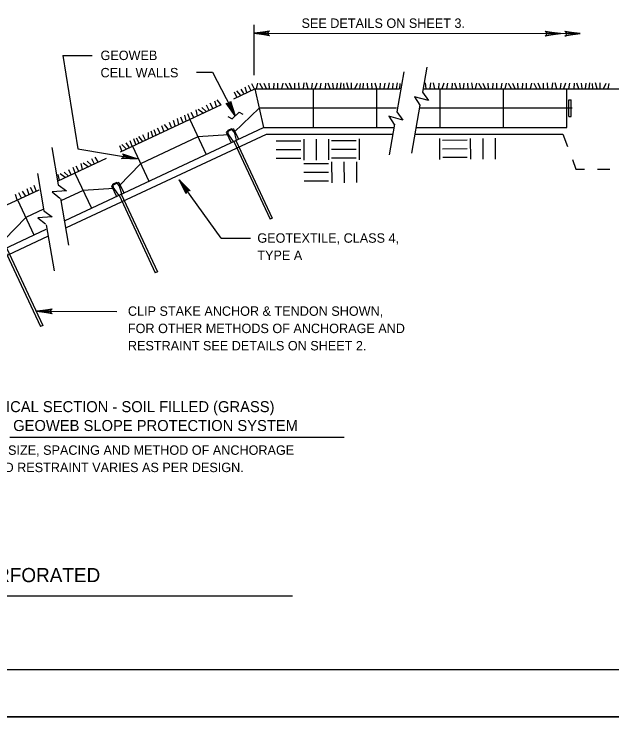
# Model space of a CAD drawing. Extents: x 638850 to 644908, y 297188 to 298900.
# Drawn here: x 639224.8 to 639414.5, y 298046 to 298276.9 of the extents above; entities that cross this region are included whole.
import ezdxf

# ---------------------------------------------------------------- set-up
doc = ezdxf.new("R2010")
doc.units = 0
for name, color, linetype in [('1', 7, 'Continuous'), ('3', 7, 'Continuous'), ('PLT-BNDY', 7, 'Continuous')]:
    doc.layers.add(name, color=color, linetype=linetype)

msp = doc.modelspace()

# ---------------------------------------------------------------- linework, layer by layer
at = {"layer": '1'}
for p, q in [((639300.98, 298257.68), (639300.98, 298273.66)), ((639240.13, 298263.87), (639244.85, 298234.2)), ((639287.66, 298258.57), (639294.94, 298244.73)), ((639348.53, 298258.71), (639346.26, 298245.93)), ((639355.82, 298260.14), (639354.42, 298252.24)), ((639298.61, 298252.12), (639298.07, 298253.82)), ((639299.96, 298252.66), (639299.15, 298254.33)), ((639301.02, 298253.18), (639300.2, 298254.84)), ((639301.69, 298253.27), (639302.09, 298255.1)), ((639303.7, 298253.27), (639302.77, 298254.98)), ((639304.84, 298253.28), (639304.12, 298255.02)), ((639305.82, 298253.27), (639305.74, 298255.06)), ((639307.19, 298253.31), (639307.28, 298255.07)), ((639308.5, 298253.24), (639308.42, 298255.08)), ((639309.77, 298253.24), (639310.18, 298255.12)), ((639311.8, 298253.3), (639310.86, 298255)), ((639312.93, 298253.3), (639312.21, 298255.04)), ((639313.91, 298253.24), (639313.83, 298255.08)), ((639315.29, 298253.33), (639315.13, 298255.14)), ((639316.58, 298253.4), (639316.81, 298255.16)), ((639318.07, 298253.3), (639317.62, 298255.18)), ((639319.32, 298253.39), (639319.44, 298255.07)), ((639320.37, 298253.36), (639321, 298255.14)), ((639321.94, 298253.29), (639322.25, 298255.09)), ((639323.62, 298253.31), (639323.71, 298255.07)), ((639325.08, 298253.29), (639324.47, 298255.12)), ((639326.19, 298253.38), (639325.98, 298255.08)), ((639327.17, 298253.32), (639327.39, 298255.09)), ((639328.42, 298253.27), (639328.64, 298255.17)), ((639329.59, 298253.27), (639329.49, 298254.98)), ((639330.89, 298253.27), (639330.43, 298255.14)), ((639331.89, 298253.25), (639331.84, 298255.15)), ((639332.91, 298253.31), (639333.79, 298255.04)), ((639334.47, 298253.27), (639334.71, 298255.01)), ((639335.61, 298253.27), (639335.74, 298255.06)), ((639337.03, 298253.27), (639336.93, 298255.04)), ((639338.42, 298253.27), (639338.32, 298255.04)), ((639339.9, 298253.25), (639339.44, 298255.13)), ((639341.03, 298253.39), (639341.09, 298255.09)), ((639342.3, 298253.39), (639342.58, 298255.13)), ((639343.5, 298253.23), (639343.99, 298255.14)), ((639345.04, 298253.38), (639345.15, 298255.06)), ((639346.15, 298253.33), (639346.53, 298255.15)), ((639347.23, 298253.25), (639347.32, 298255.01)), ((639355.56, 298253.33), (639355.41, 298255.14)), ((639356.86, 298253.4), (639357.09, 298255.16)), ((639358.35, 298253.3), (639357.9, 298255.18)), ((639359.59, 298253.39), (639359.71, 298255.07)), ((639360.65, 298253.36), (639361.28, 298255.14)), ((639362.22, 298253.29), (639362.53, 298255.09)), ((639363.9, 298253.31), (639363.99, 298255.07)), ((639365.36, 298253.29), (639364.75, 298255.12)), ((639366.47, 298253.38), (639366.26, 298255.08)), ((639367.44, 298253.32), (639367.67, 298255.09)), ((639368.9, 298253.24), (639368.86, 298255.09)), ((639370.44, 298253.25), (639370.12, 298255.14)), ((639371.3, 298253.27), (639371.71, 298255.1)), ((639373.32, 298253.27), (639372.39, 298254.98)), ((639374.46, 298253.28), (639373.74, 298255.02)), ((639375.43, 298253.27), (639375.36, 298255.06)), ((639376.81, 298253.31), (639376.9, 298255.07)), ((639378.11, 298253.24), (639378.04, 298255.08)), ((639379.39, 298253.24), (639379.8, 298255.12)), ((639380.71, 298253.27), (639381.11, 298255.1)), ((639382.73, 298253.27), (639381.79, 298254.98)), ((639383.86, 298253.28), (639383.14, 298255.02)), ((639384.84, 298253.27), (639384.77, 298255.06)), ((639386.22, 298253.31), (639386.31, 298255.07)), ((639387.52, 298253.24), (639387.44, 298255.08)), ((639388.79, 298253.24), (639389.2, 298255.12)), ((639390.82, 298253.3), (639389.88, 298255)), ((639391.96, 298253.3), (639391.23, 298255.04)), ((639392.93, 298253.24), (639392.86, 298255.08)), ((639394.31, 298253.33), (639394.15, 298255.14)), ((639395.61, 298253.4), (639395.83, 298255.16)), ((639397.1, 298253.3), (639396.64, 298255.18)), ((639398.34, 298253.39), (639398.46, 298255.07)), ((639399.4, 298253.36), (639400.03, 298255.14)), ((639400.97, 298253.29), (639401.27, 298255.09)), ((639402.65, 298253.31), (639402.73, 298255.07)), ((639404.11, 298253.29), (639403.49, 298255.12)), ((639405.21, 298253.38), (639405.01, 298255.08)), ((639406.19, 298253.32), (639406.41, 298255.09)), ((639407.45, 298253.27), (639407.67, 298255.17)), ((639408.62, 298253.27), (639408.51, 298254.98)), ((639409.92, 298253.27), (639409.45, 298255.14)), ((639410.91, 298253.25), (639410.86, 298255.15)), ((639411.94, 298253.31), (639412.81, 298255.04)), ((639413.49, 298253.27), (639413.73, 298255.01)), ((639294.44, 298250.11), (639301.19, 298253.27)), ((639295.41, 298250.61), (639294.74, 298252.24)), ((639296.74, 298251.21), (639295.41, 298252.61)), ((639297.7, 298251.76), (639296.8, 298253.21)), ((639301.19, 298253.27), (639303.93, 298240.96)), ((639319.79, 298240.96), (639319.79, 298253.27)), ((639339.93, 298240.96), (639339.93, 298253.27)), ((639360.07, 298240.96), (639360.07, 298253.27)), ((639380.21, 298240.96), (639380.21, 298253.27)), ((639400.35, 298240.96), (639400.35, 298253.27)), ((639288.99, 298247.7), (639288.45, 298249.4)), ((639290.38, 298248.25), (639289.18, 298249.76)), ((639400.91, 298244.47), (639400.91, 298249.76)), ((639401.67, 298244.47), (639401.67, 298249.76)), ((639258.47, 298233.28), (639290.61, 298248.32)), ((639284.7, 298245.59), (639283.13, 298246.74)), ((639285.73, 298246.07), (639284.34, 298247.34)), ((639286.63, 298246.43), (639285.79, 298248.07)), ((639287.84, 298247.1), (639286.94, 298248.67)), ((639302.56, 298247.11), (639294.56, 298239.49)), ((639346.2, 298247.11), (639302.56, 298247.11)), ((639353.63, 298248.12), (639350.92, 298232.86)), ((639402.01, 298247.11), (639353.46, 298247.11)), ((639279.32, 298243.1), (639278.89, 298244.92)), ((639280.53, 298243.65), (639279.86, 298245.28)), ((639281.74, 298244.13), (639280.89, 298245.77)), ((639282.88, 298244.68), (639282.46, 298246.55)), ((639274.66, 298240.99), (639273.99, 298242.56)), ((639275.81, 298241.53), (639275.32, 298243.23)), ((639276.96, 298241.89), (639276.59, 298243.83)), ((639278.29, 298242.68), (639277.68, 298244.25)), ((639280.47, 298243.57), (639285.68, 298232.42)), ((639345.57, 298242.04), (639343.84, 298232.29)), ((639240.83, 298211.44), (639303.93, 298240.96)), ((639268.76, 298238.1), (639268.25, 298239.78)), ((639269.8, 298238.58), (639269.15, 298240.26)), ((639271.08, 298239.18), (639270.24, 298240.74)), ((639272.18, 298239.78), (639271.57, 298241.47)), ((639273.69, 298240.38), (639272.48, 298241.89)), ((639294.41, 298240.59), (639292.08, 298239.5)), ((639293.73, 298240.55), (639292.55, 298240)), ((639292.83, 298238.68), (639292.55, 298240)), ((639294.56, 298239.49), (639293.73, 298240.55)), ((639294.41, 298240.59), (639295.98, 298237.24)), ((639241.3, 298209.13), (639304.89, 298238.89)), ((639263.29, 298235.54), (639262.68, 298237.36)), ((639264.35, 298236.03), (639263.53, 298237.54)), ((639265.53, 298236.58), (639264.32, 298238.08)), ((639283.08, 298238), (639264.83, 298229.46)), ((639266.43, 298236.99), (639265.59, 298238.69)), ((639267.34, 298237.48), (639267.4, 298239.41)), ((639292.83, 298238.68), (639283.08, 298238)), ((639292.08, 298239.5), (639293.65, 298236.15)), ((639292.83, 298238.68), (639294.31, 298236.55)), ((639294.56, 298239.49), (639295.25, 298236.99)), ((639359.86, 298237.46), (639359.89, 298230.84)), ((639369.61, 298237.51), (639369.65, 298230.89)), ((639373.56, 298237.53), (639373.59, 298230.91)), ((639377.5, 298237.55), (639377.54, 298230.93)), ((639399.03, 298238.89), (639400.52, 298234.9)), ((639258.92, 298233.54), (639258.26, 298235.18)), ((639260.25, 298234.15), (639258.92, 298235.54)), ((639261.22, 298234.69), (639260.31, 298236.14)), ((639262.13, 298235.05), (639261.58, 298236.75)), ((639294.47, 298236.53), (639306.01, 298211.87)), ((639295.16, 298236.86), (639306.7, 298212.19)), ((639315.72, 298236.65), (639307.9, 298236.61)), ((639316.69, 298237.25), (639316.72, 298230.62)), ((639320.63, 298237.27), (639320.66, 298230.64)), ((639324.58, 298237.29), (639324.61, 298230.66)), ((639333.37, 298236.74), (639325.54, 298236.7)), ((639334.33, 298237.34), (639334.36, 298230.71)), ((639368.65, 298236.92), (639360.83, 298236.88)), ((639236.63, 298234.57), (639238.67, 298222.7)), ((639244.85, 298234.2), (639263.73, 298231.05)), ((639262.23, 298235.04), (639267.44, 298223.89)), ((639315.74, 298233.91), (639307.92, 298233.87)), ((639333.38, 298234), (639325.56, 298233.96)), ((639368.67, 298234.17), (639360.84, 298234.13)), ((639238.62, 298223.99), (639254.01, 298231.19)), ((639250.15, 298229.37), (639249.31, 298231)), ((639251.36, 298230.03), (639250.45, 298231.6)), ((639315.75, 298231.16), (639307.93, 298231.12)), ((639333.39, 298231.25), (639325.57, 298231.21)), ((639368.68, 298231.43), (639360.86, 298231.39)), ((639402.06, 298230.8), (639403.2, 298227.75)), ((639244.04, 298226.58), (639243.38, 298228.22)), ((639245.25, 298227.07), (639244.41, 298228.7)), ((639246.4, 298227.61), (639245.98, 298229.49)), ((639248.22, 298228.52), (639246.64, 298229.67)), ((639249.24, 298229), (639247.85, 298230.27)), ((639264.86, 298229.47), (639258.08, 298222.42)), ((639324.58, 298229.44), (639316.76, 298229.4)), ((639325.54, 298230.03), (639325.58, 298223.41)), ((639329.49, 298230.05), (639329.52, 298223.43)), ((639333.43, 298230.07), (639333.47, 298223.45)), ((639232.03, 298226.34), (639234.07, 298214.46)), ((639239.08, 298224.16), (639238.66, 298226.04)), ((639240.9, 298225.07), (639239.32, 298226.22)), ((639241.93, 298225.55), (639240.53, 298226.82)), ((639242.83, 298225.92), (639241.99, 298227.55)), ((639243.99, 298226.5), (639249.2, 298215.36)), ((639324.6, 298226.69), (639316.77, 298226.66)), ((639257.93, 298223.52), (639255.6, 298222.43)), ((639257.93, 298223.52), (639259.5, 298220.17)), ((639290.45, 298205.77), (639277.09, 298224.34)), ((639324.61, 298223.95), (639316.79, 298223.91)), ((639229.42, 298219.62), (639228.78, 298221.43)), ((639230.72, 298220.28), (639229.84, 298221.92)), ((639231.68, 298220.86), (639231.05, 298222.49)), ((639256.35, 298221.62), (639246.59, 298220.93)), ((639255.6, 298222.43), (639257.17, 298219.08)), ((639257.25, 298223.48), (639256.06, 298222.93)), ((639256.35, 298221.62), (639256.06, 298222.93)), ((639256.35, 298221.62), (639257.83, 298219.48)), ((639258.08, 298222.42), (639257.25, 298223.48)), ((639258.08, 298222.42), (639258.77, 298219.92)), ((639126.75, 298171.66), (639232.61, 298221.18)), ((639225.65, 298217.99), (639225.1, 298219.68)), ((639227, 298218.53), (639226.18, 298220.19)), ((639228.39, 298219.19), (639227.3, 298220.77)), ((639246.59, 298220.93), (639239.54, 298217.63)), ((639257.99, 298219.47), (639269.53, 298194.8)), ((639258.68, 298219.79), (639270.22, 298195.12)), ((639225.74, 298217.97), (639230.96, 298206.82)), ((639239.4, 298218.41), (639241.95, 298203.58)), ((639233.97, 298215.03), (639228.35, 298212.4)), ((639228.37, 298212.41), (639221.59, 298205.36)), ((639306.7, 298212.19), (639306.01, 298211.87)), ((639234.83, 298210.06), (639237.35, 298195.35)), ((639103.27, 298147.08), (639234.88, 298208.65)), ((639104.24, 298145.01), (639235.4, 298206.37)), ((639221.51, 298202.4), (639233.04, 298177.73)), ((639222.19, 298202.72), (639233.73, 298178.06)), ((639270.22, 298195.12), (639269.53, 298194.8)), ((639233.73, 298178.06), (639233.04, 298177.73)), ((639676.44, 298068.53), (638890.44, 298068.53))]:
    msp.add_line(p, q, dxfattribs=at)
for points in [[(639305.6, 298270.38), (639305.43, 298270.71), (639300.98, 298270.96), (639305.6, 298270.38), (639305.83, 298270.18), (639300.98, 298270.96), (639305.42, 298271.18), (639305.59, 298271.51), (639300.98, 298270.96), (639305.84, 298271.73), (639305.59, 298271.51)], [(639393.63, 298271.42), (639393.81, 298271.08), (639398.25, 298270.83), (639393.63, 298271.42), (639393.4, 298271.62), (639398.25, 298270.83), (639393.81, 298270.62), (639393.65, 298270.29), (639398.25, 298270.83), (639393.4, 298270.07), (639393.65, 298270.29)], [(639399.93, 298271.42), (639400.1, 298271.08), (639404.54, 298270.83), (639399.93, 298271.42), (639399.69, 298271.62), (639404.54, 298270.83), (639400.1, 298270.62), (639399.94, 298270.29), (639404.54, 298270.83), (639399.69, 298270.07), (639399.94, 298270.29)], [(639354.42, 298252.24), (639356.35, 298249.58), (639351.92, 298250.77), (639353.63, 298248.12)], [(639293.3, 298249.08), (639293.09, 298248.78), (639294.94, 298244.73), (639293.3, 298249.08), (639293.37, 298249.39), (639294.94, 298244.73), (639292.68, 298248.56), (639292.31, 298248.55), (639294.94, 298244.73), (639292, 298248.67), (639292.31, 298248.55)], [(639292.62, 298244.43), (639293.94, 298243.79), (639296.19, 298245.83), (639297.39, 298245.19)], [(639346.26, 298246), (639348.18, 298243.35), (639343.76, 298244.54), (639345.47, 298241.89)], [(639259.27, 298232.38), (639259.39, 298232.03), (639263.73, 298231.05), (639259.27, 298232.38), (639259.07, 298232.62), (639263.73, 298231.05), (639259.31, 298231.57), (639259.1, 298231.27), (639263.73, 298231.05), (639258.82, 298231.09), (639259.1, 298231.27)], [(639279.32, 298220.25), (639279.49, 298220.59), (639277.09, 298224.34), (639279.32, 298220.25), (639279.29, 298219.94), (639277.09, 298224.34), (639279.86, 298220.86), (639280.23, 298220.92), (639277.09, 298224.34), (639280.55, 298220.85), (639280.23, 298220.92)], [(639238.65, 298222.7), (639241.33, 298220.8), (639236.76, 298220.51), (639239.22, 298218.55)], [(639234.06, 298214.47), (639236.73, 298212.57), (639232.16, 298212.28), (639234.63, 298210.32)], [(639236.51, 298181.95), (639236.34, 298182.28), (639231.9, 298182.53), (639236.51, 298181.95), (639236.75, 298181.75), (639231.9, 298182.53), (639236.34, 298182.75), (639236.5, 298183.08), (639231.9, 298182.53), (639236.75, 298183.3), (639236.5, 298183.08)]]:
    msp.add_lwpolyline(points, dxfattribs=at)
at = {"layer": '3'}
for p, q in [((639300.98, 298270.96), (639404.54, 298270.83)), ((639240.13, 298263.87), (639249.42, 298263.86)), ((639282.6, 298258.58), (639287.66, 298258.57)), ((639301.19, 298253.27), (639347.17, 298253.27)), ((639354.73, 298253.27), (639400.35, 298253.27)), ((639400.35, 298253.27), (639425.65, 298253.27)), ((639400.91, 298249.76), (639401.67, 298249.76)), ((639400.91, 298244.47), (639401.67, 298244.47)), ((639303.93, 298240.96), (639345.17, 298240.96)), ((639352.49, 298240.96), (639400.35, 298240.96)), ((639304.89, 298238.89), (639344.9, 298238.89)), ((639352.16, 298238.89), (639399.03, 298238.89)), ((639403.2, 298227.75), (639405.89, 298227.75)), ((639410.07, 298227.75), (639413.97, 298227.75)), ((639290.45, 298205.77), (639299.74, 298205.76)), ((639231.9, 298182.53), (639257.26, 298182.5)), ((639223.32, 298142.45), (639329.53, 298142.45)), ((639008.23, 298092.07), (639313.08, 298092.07))]:
    msp.add_line(p, q, dxfattribs=at)
at = {"layer": 'PLT-BNDY'}
for points in [[(638850.44, 298647.53), (639691.44, 298647.53), (639691.44, 298053.53), (638850.44, 298053.53)], [(638850.44, 298053.53), (639691.44, 298053.53), (639691.44, 297459.53), (638850.44, 297459.53)]]:
    msp.add_lwpolyline(points, close=True, dxfattribs=at)

# ---------------------------------------------------------------- texts
at = {"layer": '1'}
for s, p in [('SEE DETAILS ON SHEET 3.', (639315.99, 298272.66)), ('GEOWEB', (639252.11, 298262.43)), ('CELL WALLS', (639252.11, 298256.93)), ('GEOTEXTILE, CLASS 4,', (639301.95, 298204.33)), ('TYPE A', (639301.95, 298198.83)), ('CLIP STAKE ANCHOR & TENDON SHOWN,', (639260.82, 298181.09)), ('FOR OTHER METHODS OF ANCHORAGE AND', (639260.82, 298175.59)), ('RESTRAINT SEE DETAILS ON SHEET 2.', (639260.82, 298170.09)), ('NOTE: SIZE, SPACING AND METHOD OF ANCHORAGE', (639209.35, 298136.88)), ('      AND RESTRAINT VARIES AS PER DESIGN.', (639209.35, 298131.38))]:
    msp.add_text(s, height=3, dxfattribs=at).set_placement(p)
at = {"layer": '3'}
for s, height, p in [('TYPICAL SECTION - SOIL FILLED (GRASS)', 3.5, (639212.99, 298150.45)), ('GEOWEB SLOPE PROTECTION SYSTEM', 3.5, (639224.35, 298144.45)), ('TYPICAL GEOCELL SECTION DETAILS, STANDARD SIZE CELLS NON-PERFORATED', 4.5, (639011.27, 298096.39))]:
    msp.add_text(s, height=height, dxfattribs=at).set_placement(p)

doc.saveas('drawing.dxf')
